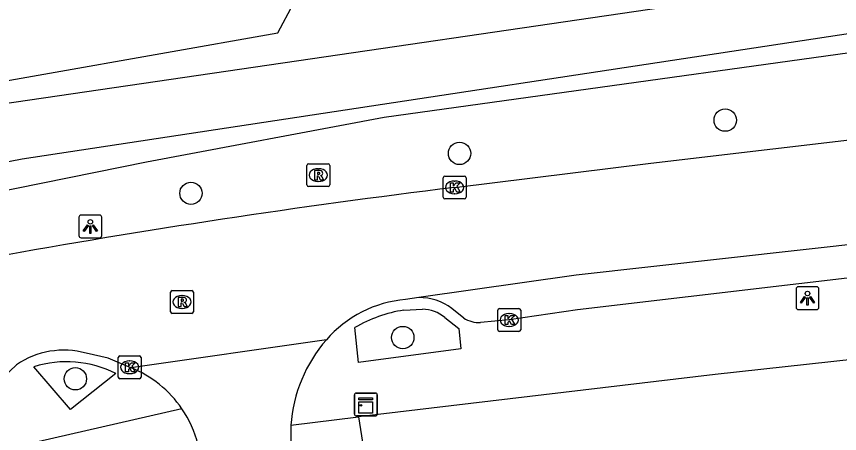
# Model space of a CAD drawing. Extents: x 161772 to 163123, y 383092 to 383917.
# Drawn here: x 162012.54 to 162048.54, y 383465.41 to 383483.68 of the extents above; entities that cross this region are included whole.
import ezdxf

# ---------------------------------------------------------------- set-up
doc = ezdxf.new("R2010")
doc.units = 0
for name, color, linetype in [('IMGEO_Boom', 7, 'Continuous'), ('IMGEO_Erf', 7, 'Continuous'), ('IMGEO_Groenvoorziening', 7, 'Continuous'), ('IMGEO_Kast', 7, 'Continuous'), ('IMGEO_Kolk', 7, 'Continuous'), ('IMGEO_Lichtpunt', 7, 'Continuous'), ('IMGEO_Rijbaan_lokaal_gesloten', 7, 'Continuous'), ('IMGEO_Rijbaan_lokaal_open', 7, 'Continuous'), ('IMGEO_Rioolput', 7, 'Continuous'), ('IMGEO_Voetpad_gesloten', 7, 'Continuous'), ('IMGEO_Voetpad_open', 7, 'Continuous'), ('IMGEO_Waterloop', 7, 'Continuous')]:
    doc.layers.add(name, color=color, linetype=linetype)

msp = doc.modelspace()

# ---------------------------------------------------------------- linework, layer by layer
at = {"layer": 'IMGEO_Boom'}
for centre in [(162043.54, 383479.138), (162031.919, 383477.681), (162020.171, 383475.934), (162029.438, 383469.616), (162015.115, 383467.81)]:
    msp.add_circle(centre, 0.489, dxfattribs=at)
at = {"layer": 'IMGEO_Erf'}
msp.add_lwpolyline([(161968.172, 383505.868), (161969.003, 383500), (161971.06, 383485.483), (161972.364, 383481.627), (161974.528, 383478.971), (161977.883, 383476.873), (161981.383, 383475.556), (161985.059, 383475.485), (161989.359, 383476.124), (162000, 383478.407), (162008.602, 383480.252), (162023.973, 383482.964), (162024.66, 383484.243), (162056.089, 383487.148)], dxfattribs=at)
at = {"layer": 'IMGEO_Groenvoorziening'}
msp.add_lwpolyline([(161991.036, 383471.642), (162000, 383473.614), (162018.222, 383477.318), (162028.627, 383479.262), (162056.342, 383483.117)], dxfattribs=at)
at = {"layer": 'IMGEO_Kast'}
for p, q in [((162027.323, 383466.259), (162027.323, 383467.1)), ((162027.323, 383467.1), (162027.323, 383466.259)), ((162027.398, 383467.184), (162028.239, 383467.184)), ((162028.239, 383467.184), (162027.398, 383467.184)), ((162028.323, 383467.109), (162028.323, 383466.268)), ((162028.323, 383466.268), (162028.323, 383467.109)), ((162028.248, 383466.184), (162027.407, 383466.184)), ((162027.407, 383466.184), (162028.248, 383466.184))]:
    msp.add_line(p, q, dxfattribs=at)
for points in [[(162027.518, 383466.974), (162028.118, 383466.974), (162028.118, 383466.889), (162027.518, 383466.889), (162027.518, 383466.974)], [(162027.518, 383466.799), (162028.118, 383466.799), (162028.118, 383466.31), (162027.518, 383466.31), (162027.518, 383466.799)]]:
    msp.add_lwpolyline(points, dxfattribs=at)
msp.add_circle((162027.602, 383466.648), 0.0377, dxfattribs=at)
for centre, start, end in [((162027.401, 383467.106), 92.4484, 184.2845), ((162027.401, 383467.106), 92.4484, 184.2845), ((162028.245, 383467.106), 2.4484, 94.2845), ((162028.245, 383467.106), 2.4484, 94.2845), ((162027.401, 383466.262), 182.4484, 274.2845), ((162027.401, 383466.262), 182.4484, 274.2845), ((162028.245, 383466.262), 272.4484, 4.2845), ((162028.245, 383466.262), 272.4484, 4.2845)]:
    msp.add_arc(centre, 0.0779, start, end, dxfattribs=at)
at = {"layer": 'IMGEO_Kolk'}
for p, q in [((162031.278, 383476.69), (162032.13, 383476.69)), ((162031.203, 383475.764), (162031.203, 383476.616)), ((162031.691, 383476.47), (162031.716, 383476.47)), ((162032.204, 383476.616), (162032.204, 383475.764)), ((162032.13, 383475.69), (162031.278, 383475.69)), ((162031.714, 383475.91), (162031.689, 383475.91)), ((162033.593, 383469.958), (162033.593, 383470.81)), ((162033.668, 383470.884), (162034.52, 383470.884)), ((162034.081, 383470.664), (162034.106, 383470.664)), ((162034.594, 383470.81), (162034.594, 383469.958)), ((162034.52, 383469.884), (162033.668, 383469.884)), ((162034.104, 383470.104), (162034.079, 383470.104)), ((162016.99, 383467.888), (162016.99, 383468.74)), ((162017.065, 383468.814), (162017.917, 383468.814)), ((162017.991, 383468.74), (162017.991, 383467.888)), ((162017.478, 383468.594), (162017.503, 383468.594)), ((162017.501, 383468.034), (162017.476, 383468.034)), ((162017.917, 383467.814), (162017.065, 383467.814))]:
    msp.add_line(p, q, dxfattribs=at)
for points in [[(162031.278, 383476.69), (162032.13, 383476.69)], [(162031.203, 383475.764), (162031.203, 383476.616)], [(162031.524, 383476.39), (162031.647, 383476.39), (162031.647, 383476.239), (162031.777, 383476.39), (162031.941, 383476.39), (162031.795, 383476.239), (162031.948, 383475.99), (162031.796, 383475.99), (162031.711, 383476.154), (162031.647, 383476.087), (162031.647, 383475.99), (162031.524, 383475.99), (162031.524, 383476.39)], [(162032.204, 383476.616), (162032.204, 383475.764)], [(162032.13, 383475.69), (162031.278, 383475.69)], [(162033.593, 383469.958), (162033.593, 383470.81)], [(162033.668, 383470.884), (162034.52, 383470.884)], [(162033.914, 383470.584), (162034.037, 383470.584), (162034.037, 383470.433), (162034.167, 383470.584), (162034.331, 383470.584), (162034.185, 383470.433), (162034.338, 383470.184), (162034.186, 383470.184), (162034.101, 383470.348), (162034.037, 383470.281), (162034.037, 383470.184), (162033.914, 383470.184), (162033.914, 383470.584)], [(162034.594, 383470.81), (162034.594, 383469.958)], [(162034.52, 383469.884), (162033.668, 383469.884)], [(162016.99, 383467.888), (162016.99, 383468.74)], [(162017.065, 383468.814), (162017.917, 383468.814)], [(162017.991, 383468.74), (162017.991, 383467.888)], [(162017.311, 383468.514), (162017.434, 383468.514), (162017.434, 383468.363), (162017.564, 383468.514), (162017.728, 383468.514), (162017.582, 383468.363), (162017.735, 383468.114), (162017.583, 383468.114), (162017.498, 383468.278), (162017.434, 383468.211), (162017.434, 383468.114), (162017.311, 383468.114), (162017.311, 383468.514)], [(162017.917, 383467.814), (162017.065, 383467.814)]]:
    msp.add_lwpolyline(points, dxfattribs=at)
for centre, start, end in [((162031.28, 383476.614), 91.552, 178.448), ((162031.28, 383476.614), 91.552, 178.448), ((162032.128, 383476.614), 1.552, 88.448), ((162032.128, 383476.614), 1.552, 88.448), ((162031.28, 383475.766), 181.552, 268.448), ((162031.28, 383475.766), 181.552, 268.448), ((162032.128, 383475.766), 271.552, 358.448), ((162032.128, 383475.766), 271.552, 358.448), ((162033.67, 383470.808), 91.552, 178.448), ((162033.67, 383470.808), 91.552, 178.448), ((162034.518, 383470.808), 1.552, 88.448), ((162034.518, 383470.808), 1.552, 88.448), ((162033.67, 383469.96), 181.552, 268.448), ((162033.67, 383469.96), 181.552, 268.448), ((162034.518, 383469.96), 271.552, 358.448), ((162034.518, 383469.96), 271.552, 358.448), ((162017.067, 383468.738), 91.552, 178.448), ((162017.067, 383468.738), 91.552, 178.448), ((162017.915, 383468.738), 1.552, 88.448), ((162017.915, 383468.738), 1.552, 88.448), ((162017.067, 383467.89), 181.552, 268.448), ((162017.067, 383467.89), 181.552, 268.448), ((162017.915, 383467.89), 271.552, 358.448), ((162017.915, 383467.89), 271.552, 358.448)]:
    msp.add_arc(centre, 0.0765, start, end, dxfattribs=at)
for centre, major_axis, ratio, start_param, end_param in [((162031.69, 383476.19), (-0.387, 0.002), 0.722429, 4.712389, 7.853982), ((162031.715, 383476.19), (-0.39, 0.002), 0.717154, 1.570796, 4.712389), ((162034.08, 383470.384), (-0.387, 0.002), 0.722429, 4.712389, 7.853982), ((162034.105, 383470.384), (-0.39, 0.002), 0.717154, 1.570796, 4.712389), ((162017.477, 383468.314), (-0.387, 0.002), 0.722429, 4.712389, 7.853982), ((162017.502, 383468.314), (-0.39, 0.002), 0.717154, 1.570796, 4.712389)]:
    msp.add_ellipse(centre, major_axis=major_axis, ratio=ratio, start_param=start_param, end_param=end_param, dxfattribs=at)
at = {"layer": 'IMGEO_Lichtpunt'}
for p, q in [((162015.272, 383474.886), (162015.272, 383474.079)), ((162015.272, 383474.886), (162015.272, 383474.079)), ((162016.174, 383474.981), (162015.366, 383474.981)), ((162016.174, 383474.981), (162015.366, 383474.981)), ((162016.268, 383474.079), (162016.268, 383474.886)), ((162016.268, 383474.079), (162016.268, 383474.886)), ((162015.366, 383473.985), (162016.174, 383473.985)), ((162015.366, 383473.985), (162016.174, 383473.985)), ((162046.642, 383471.745), (162046.642, 383470.938)), ((162046.642, 383471.745), (162046.642, 383470.938)), ((162047.544, 383471.84), (162046.736, 383471.84)), ((162047.544, 383471.84), (162046.736, 383471.84)), ((162047.638, 383470.938), (162047.638, 383471.745)), ((162047.638, 383470.938), (162047.638, 383471.745)), ((162046.736, 383470.844), (162047.544, 383470.844)), ((162046.736, 383470.844), (162047.544, 383470.844))]:
    msp.add_line(p, q, dxfattribs=at)
for points in [[(162015.646, 383474.55), (162015.685, 383474.522), (162015.497, 383474.26), (162015.459, 383474.287), (162015.646, 383474.55)], [(162015.748, 383474.502), (162015.795, 383474.502), (162015.795, 383474.18), (162015.748, 383474.18), (162015.748, 383474.502)], [(162015.858, 383474.522), (162015.896, 383474.549), (162016.083, 383474.287), (162016.044, 383474.259), (162015.858, 383474.522)], [(162047.016, 383471.409), (162047.055, 383471.381), (162046.867, 383471.119), (162046.829, 383471.146), (162047.016, 383471.409)], [(162047.118, 383471.361), (162047.165, 383471.361), (162047.165, 383471.039), (162047.118, 383471.039), (162047.118, 383471.361)], [(162047.228, 383471.381), (162047.266, 383471.408), (162047.453, 383471.146), (162047.414, 383471.118), (162047.228, 383471.381)]]:
    msp.add_lwpolyline(points, dxfattribs=at)
for centre in [(162015.771, 383474.684), (162047.141, 383471.543)]:
    msp.add_circle(centre, 0.0994, dxfattribs=at)
for centre, start, end in [((162015.366, 383474.886), 90, 180), ((162015.366, 383474.886), 90, 180), ((162016.174, 383474.886), 0, 90), ((162016.174, 383474.886), 0, 90), ((162015.366, 383474.079), 180, 270), ((162015.366, 383474.079), 180, 270), ((162016.174, 383474.079), 270, 0), ((162016.174, 383474.079), 270, 360), ((162046.736, 383471.745), 90, 180), ((162046.736, 383471.745), 90, 180), ((162047.544, 383471.745), 0, 90), ((162047.544, 383471.745), 0, 90), ((162046.736, 383470.938), 180, 270), ((162046.736, 383470.938), 180, 270), ((162047.544, 383470.938), 270, 0), ((162047.544, 383470.938), 270, 360)]:
    msp.add_arc(centre, 0.0946, start, end, dxfattribs=at)
at = {"layer": 'IMGEO_Rijbaan_lokaal_gesloten'}
for points in [[(162031.7, 383476.189), (162040.283, 383477.247), (162056.048, 383479.111), (162056.772, 383479.174)], [(162102.29, 383478.671), (162078.015, 383476.679), (162063.153, 383475.268), (162037.016, 383472.344), (162030.14, 383471.368)], [(162030.14, 383471.368), (162029.555, 383471.285)], [(162026.095, 383469.518), (162017.539, 383468.296)], [(162017.539, 383468.296), (162016.551, 383468.707), (162015.582, 383468.932)], [(162012.538, 383468.424), (162011.976, 383467.874), (162011.596, 383467.32)]]:
    msp.add_lwpolyline(points, dxfattribs=at)
for centre, radius, start, end in [((162075.46, 383119.465), 359.398, 96.99366, 100.26192), ((162030.018, 383466.107), 5.199, 95.1115, 138.9947), ((162014.611, 383465.378), 3.685, 74.717, 124.2321)]:
    msp.add_arc(centre, radius, start, end, dxfattribs=at)
at = {"layer": 'IMGEO_Rijbaan_lokaal_open'}
for centre, radius, start, end in [((162030.897, 383465.341), 6.365, 138.9796, 176.1047), ((162015.724, 383463.743), 4.901, 34.2113, 68.2633), ((162015.728, 383463.75), 4.894, 13.9433, 34.1779), ((162030.885, 383465.34), 6.353, 176.095, 213.2943)]:
    msp.add_arc(centre, radius, start, end, dxfattribs=at)
at = {"layer": 'IMGEO_Rioolput'}
for p, q in [((162025.239, 383476.304), (162025.239, 383477.156)), ((162025.314, 383477.23), (162026.166, 383477.23)), ((162026.24, 383477.156), (162026.24, 383476.304)), ((162025.727, 383477.01), (162025.752, 383477.01)), ((162025.75, 383476.45), (162025.725, 383476.45)), ((162026.166, 383476.23), (162025.314, 383476.23)), ((162019.354, 383471.675), (162020.206, 383471.675)), ((162019.279, 383470.749), (162019.279, 383471.601)), ((162019.767, 383471.455), (162019.792, 383471.455)), ((162020.28, 383471.601), (162020.28, 383470.749)), ((162019.79, 383470.895), (162019.765, 383470.895)), ((162020.206, 383470.675), (162019.354, 383470.675))]:
    msp.add_line(p, q, dxfattribs=at)
for points in [[(162025.239, 383476.304), (162025.239, 383477.156)], [(162025.314, 383477.23), (162026.166, 383477.23)], [(162026.24, 383477.156), (162026.24, 383476.304)], [(162025.828, 383476.928), (162025.576, 383476.93), (162025.576, 383476.53)], [(162025.576, 383476.53), (162025.7, 383476.53), (162025.7, 383476.692), (162025.711, 383476.692)], [(162025.754, 383476.849), (162025.7, 383476.849), (162025.7, 383476.768)], [(162025.7, 383476.768), (162025.752, 383476.768)], [(162025.758, 383476.663), (162025.829, 383476.53), (162025.969, 383476.53), (162025.904, 383476.656)], [(162026.166, 383476.23), (162025.314, 383476.23)], [(162019.354, 383471.675), (162020.206, 383471.675)], [(162019.279, 383470.749), (162019.279, 383471.601)], [(162019.868, 383471.373), (162019.616, 383471.375), (162019.616, 383470.975)], [(162019.794, 383471.294), (162019.74, 383471.294), (162019.74, 383471.213)], [(162020.28, 383471.601), (162020.28, 383470.749)], [(162019.616, 383470.975), (162019.74, 383470.975), (162019.74, 383471.137), (162019.751, 383471.137)], [(162019.74, 383471.213), (162019.792, 383471.213)], [(162019.798, 383471.108), (162019.869, 383470.975), (162020.009, 383470.975), (162019.944, 383471.101)], [(162020.206, 383470.675), (162019.354, 383470.675)]]:
    msp.add_lwpolyline(points, dxfattribs=at)
for centre, radius, start, end in [((162025.316, 383477.154), 0.0765, 91.552, 178.448), ((162025.316, 383477.154), 0.0765, 91.552, 178.448), ((162026.164, 383477.154), 0.0765, 1.552, 88.448), ((162026.164, 383477.154), 0.0765, 1.552, 88.448), ((162025.71, 383476.639), 0.0533, 26.0293, 88.6989), ((162025.736, 383476.957), 0.19, 274.7715, 282.9687), ((162025.76, 383476.753), 0.0964, 77.0061, 93.1865), ((162025.774, 383476.81), 0.0378, 276.6634, 79.6772), ((162025.827, 383476.818), 0.109, 350.3612, 89.416), ((162025.825, 383476.818), 0.112, 277.5842, 350.9817), ((162025.809, 383476.603), 0.108, 29.5134, 73.7905), ((162025.316, 383476.306), 0.0765, 181.552, 268.448), ((162025.316, 383476.306), 0.0765, 181.552, 268.448), ((162026.164, 383476.306), 0.0765, 271.552, 358.448), ((162026.164, 383476.306), 0.0765, 271.552, 358.448), ((162019.356, 383471.599), 0.0765, 91.552, 178.448), ((162019.356, 383471.599), 0.0765, 91.552, 178.448), ((162020.204, 383471.599), 0.0765, 1.552, 88.448), ((162020.204, 383471.599), 0.0765, 1.552, 88.448), ((162019.8, 383471.198), 0.0964, 77.0061, 93.1865), ((162019.814, 383471.255), 0.0378, 276.6634, 79.6772), ((162019.867, 383471.263), 0.109, 350.3612, 89.416), ((162019.75, 383471.084), 0.0533, 26.0293, 88.6989), ((162019.776, 383471.402), 0.19, 274.7715, 282.9687), ((162019.865, 383471.263), 0.112, 277.5842, 350.9817), ((162019.849, 383471.048), 0.108, 29.5134, 73.7905), ((162019.356, 383470.751), 0.0765, 181.552, 268.448), ((162019.356, 383470.751), 0.0765, 181.552, 268.448), ((162020.204, 383470.751), 0.0765, 271.552, 358.448), ((162020.204, 383470.751), 0.0765, 271.552, 358.448)]:
    msp.add_arc(centre, radius, start, end, dxfattribs=at)
for centre, major_axis, ratio, start_param, end_param in [((162025.726, 383476.73), (-0.387, 0.002), 0.722429, 4.712389, 7.853982), ((162025.751, 383476.73), (-0.39, 0.002), 0.717154, 1.570796, 4.712389), ((162019.766, 383471.175), (-0.387, 0.002), 0.722429, 4.712389, 7.853982), ((162019.791, 383471.175), (-0.39, 0.002), 0.717154, 1.570796, 4.712389)]:
    msp.add_ellipse(centre, major_axis=major_axis, ratio=ratio, start_param=start_param, end_param=end_param, dxfattribs=at)
at = {"layer": 'IMGEO_Voetpad_gesloten'}
for points in [[(162063.201, 383473.774), (162056.442, 383473.101), (162037.074, 383470.831), (162034.094, 383470.386), (162032.838, 383470.268)], [(162100.337, 383471.381), (162086.524, 383472.415), (162082.905, 383472.362), (162043.107, 383468.003), (162027.495, 383466.15)], [(162029.485, 383470.816), (162030.298, 383470.858)], [(162032.1, 383470.461), (162031.587, 383470.888)], [(162031.28, 383470.493), (162031.883, 383470.017), (162031.982, 383469.127)], [(162031.982, 383469.127), (162027.505, 383468.53), (162027.337, 383470.05)], [(162019.777, 383466.499), (162013.474, 383465.049)], [(162024.547, 383465.773), (162027.495, 383466.15)], [(162027.495, 383466.15), (162027.9, 383463.647), (162030.791, 383459.92), (162042.704, 383445.878), (162056.737, 383428.976), (162069.531, 383413.985), (162082.036, 383400.151), (162085.851, 383396.183), (162119.667, 383362.459), (162125.116, 383357.112)]]:
    msp.add_lwpolyline(points, dxfattribs=at)
for centre, radius, start, end in [((162030.172, 383469.044), 2.324, 52.504, 90.7925), ((162030.408, 383464.833), 6.054, 98.7701, 120.4834), ((162030.26, 383469.253), 1.605, 50.5653, 88.6555), ((162032.809, 383471.664), 1.396, 239.4888, 271.2)]:
    msp.add_arc(centre, radius, start, end, dxfattribs=at)
at = {"layer": 'IMGEO_Voetpad_open'}
msp.add_lwpolyline([(162016.883, 383468.044), (162014.902, 383466.471), (162013.305, 383468.336)], dxfattribs=at)
msp.add_arc((162014.734, 383463.78), 4.775, 63.2555, 107.4134, dxfattribs=at)
at = {"layer": 'IMGEO_Waterloop'}
for points in [[(161970.806, 383485.391), (161971.56, 383483.438), (161972.271, 383481.474), (161973.577, 383479.552), (161976.188, 383477.535), (161979.67, 383475.901), (161981.751, 383475.306), (161984.978, 383475.242), (161987.462, 383475.518), (162006.931, 383479.128), (162055.594, 383486.262)], [(162055.848, 383483.969), (162012.791, 383477.429), (161986.294, 383472.291), (161982.218, 383472.886), (161977.504, 383474.669), (161973.895, 383477.09), (161969.819, 383481.803), (161967.908, 383485.625)]]:
    msp.add_lwpolyline(points, dxfattribs=at)

doc.saveas('drawing.dxf')
